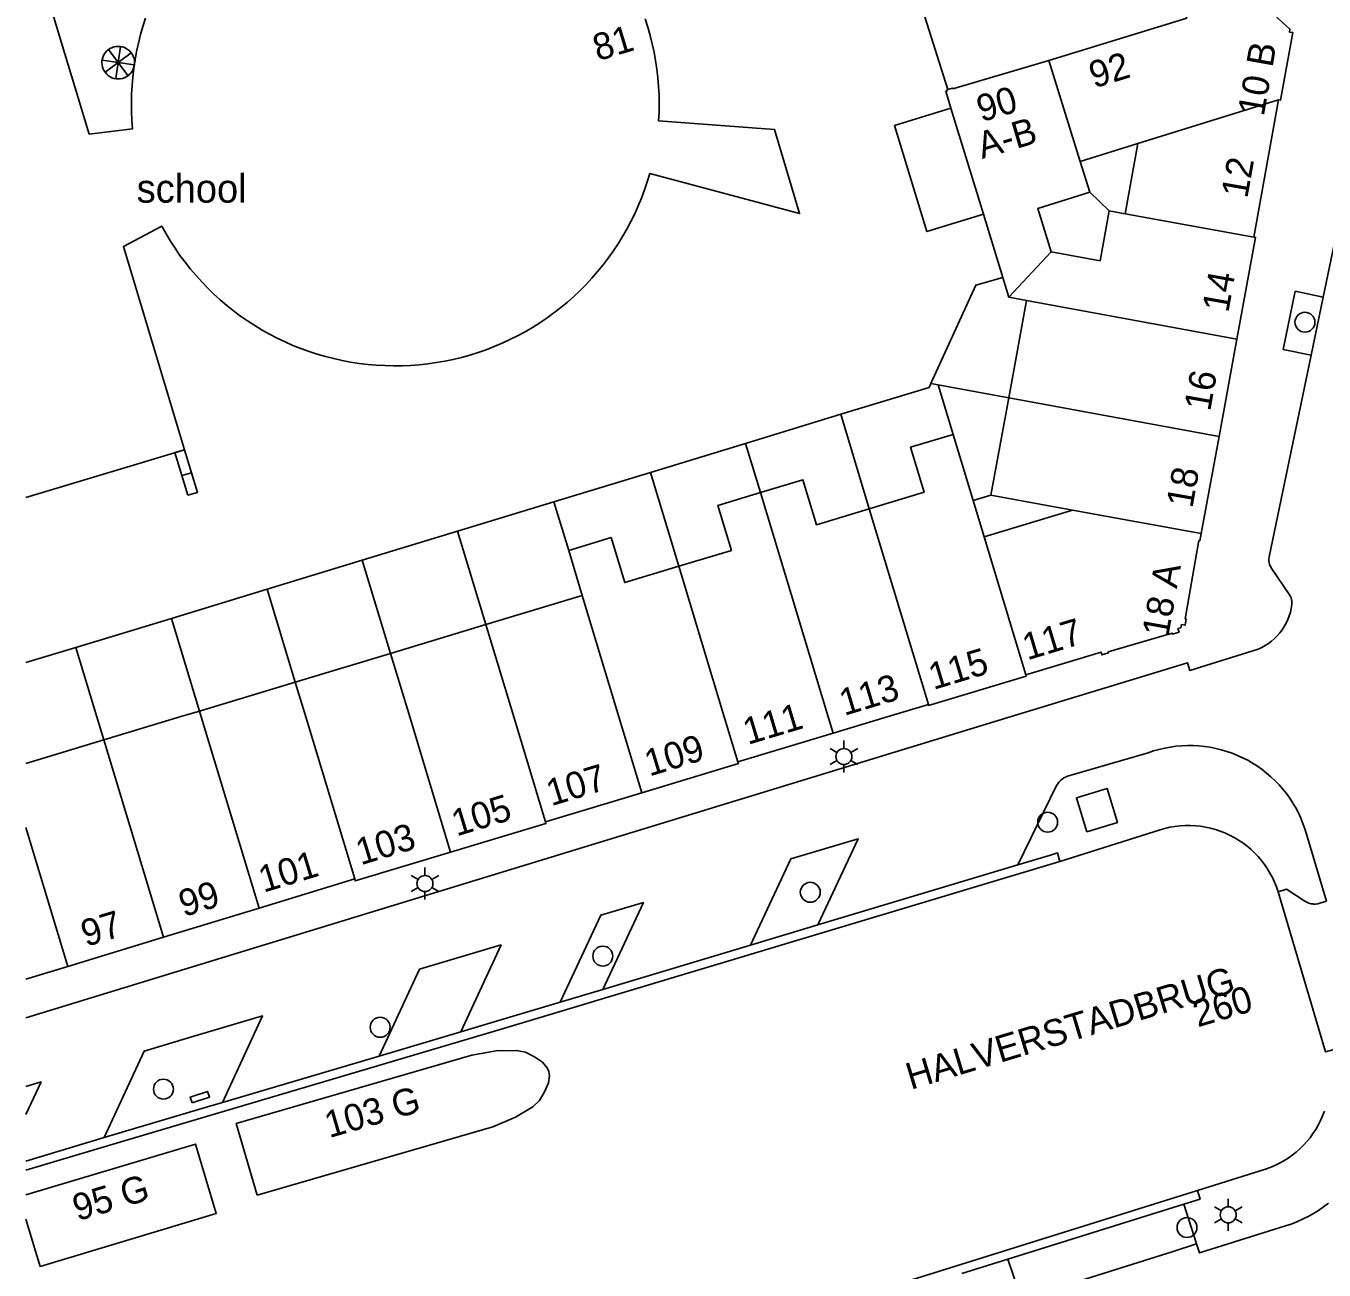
# Model space of a CAD drawing. Extents: x 122462 to 123306, y 485548 to 486417.
# Drawn here: x 122462 to 122535, y 486218.9 to 486288.9 of the extents above; entities that cross this region are included whole.
import ezdxf

# ---------------------------------------------------------------- set-up
doc = ezdxf.new("R2010")
doc.units = 0
for name, color, linetype in [('Level 1', 7, 'Continuous'), ('Level 10', 7, 'Continuous'), ('Level 12', 7, 'Continuous'), ('Level 14', 7, 'Continuous'), ('Level 15', 7, 'Continuous'), ('Level 17', 7, 'Continuous'), ('Level 19', 7, 'Continuous'), ('Level 2', 7, 'Continuous'), ('Level 21', 7, 'Continuous'), ('Level 23', 7, 'Continuous'), ('Level 32', 7, 'Continuous'), ('Level 33', 7, 'Continuous'), ('Level 4', 7, 'Continuous'), ('Level 40', 7, 'Continuous'), ('Level 50', 7, 'Continuous'), ('Level 53', 7, 'Continuous'), ('Level 58', 7, 'Continuous'), ('Level 61', 7, 'Continuous'), ('Level 62', 7, 'Continuous')]:
    doc.layers.add(name, color=color, linetype=linetype)

msp = doc.modelspace()

# ---------------------------------------------------------------- linework, layer by layer
at = {"layer": 'Level 1'}
for p, q in [((122532.48, 486284.697), (122531.091, 486276.988)), ((122521.32, 486281.241), (122524.568, 486282.25)), ((122524.568, 486282.25), (122523.855, 486278.292)), ((122521.859, 486279.506), (122521.32, 486281.241)), ((122516.965, 486274.72), (122515.878, 486278.265)), ((122523.855, 486278.292), (122522.953, 486278.455)), ((122517.308, 486273.601), (122516.965, 486274.72)), ((122517.303, 486267.945), (122518.31, 486273.417)), ((122518.31, 486273.417), (122517.308, 486273.601)), ((122530.14, 486271.239), (122529.132, 486265.768)), ((122516.296, 486262.474), (122517.303, 486267.945)), ((122514.176, 486265.888), (122515.298, 486262.173)), ((122529.132, 486265.768), (122528.13, 486260.319)), ((122520.897, 486261.627), (122516.296, 486262.474)), ((122515.298, 486262.173), (122515.917, 486260.122)), ((122515.917, 486260.122), (122520.897, 486261.627)), ((122493.317, 486256.833), (122492.554, 486259.36)), ((122487.892, 486255.195), (122493.317, 486256.833)), ((122482.53, 486253.576), (122487.892, 486255.195)), ((122477.168, 486251.957), (122482.53, 486253.576)), ((122471.79, 486250.333), (122477.168, 486251.957)), ((122466.413, 486248.711), (122470.686, 486250)), ((122470.686, 486250), (122471.79, 486250.333)), ((122510.47, 486250), (122507.426, 486249.085)), ((122512.785, 486250.696), (122510.47, 486250)), ((122462.03, 486247.387), (122466.413, 486248.711)), ((122507.426, 486249.085), (122502.059, 486247.469)), ((122496.669, 486245.738), (122491.245, 486244.097)), ((122480.519, 486240.89), (122475.139, 486239.25)), ((122475.139, 486239.25), (122469.765, 486237.61)), ((122469.765, 486237.61), (122464.39, 486235.969)), ((122464.39, 486235.969), (122462.03, 486235.259))]:
    msp.add_line(p, q, dxfattribs=at)
for points in [[(122519.559, 486286.91), (122527.317, 486289.297), (122527.269, 486289.449), (122530.959, 486290.59), (122531.009, 486290.409), (122531.189, 486290.459), (122533.12, 486288.679), (122533.098, 486288.51), (122533.289, 486288.479), (122532.58, 486284.679), (122532.48, 486284.697)], [(122463.413, 486289.945), (122465.586, 486282.778), (122468.027, 486283.078), (122467.989, 486283.562), (122467.967, 486284.046), (122467.96, 486284.531), (122467.97, 486285.016), (122467.995, 486285.501), (122468.036, 486285.984), (122468.093, 486286.466), (122468.166, 486286.946), (122468.254, 486287.423), (122468.358, 486287.896), (122468.477, 486288.367), (122468.612, 486288.833), (122468.761, 486289.294)], [(122496.856, 486289.255), (122497.004, 486288.793), (122497.137, 486288.326), (122497.255, 486287.856), (122497.358, 486287.382), (122497.445, 486286.904), (122497.516, 486286.425), (122497.572, 486285.943), (122497.611, 486285.459), (122497.635, 486284.975)], [(122513.879, 486285.284), (122514.149, 486285.363), (122514.16, 486285.324), (122519.559, 486286.91)], [(122514.051, 486284.225), (122513.758, 486285.18), (122513.846, 486285.207), (122513.83, 486285.269), (122513.879, 486285.284)], [(122497.635, 486284.975), (122497.643, 486284.49), (122497.636, 486284.005), (122497.612, 486283.52), (122504.133, 486283.027), (122505.539, 486278.306), (122497.114, 486280.554), (122496.974, 486280.091), (122496.819, 486279.633), (122496.649, 486279.18), (122496.465, 486278.732), (122496.266, 486278.291), (122496.052, 486277.857), (122495.825, 486277.43), (122495.584, 486277.01), (122495.33, 486276.599), (122495.062, 486276.196), (122494.782, 486275.802), (122494.489, 486275.417), (122494.183, 486275.042), (122493.865, 486274.677), (122493.536, 486274.322), (122493.196, 486273.979), (122492.844, 486273.647), (122492.482, 486273.326), (122492.109, 486273.017), (122491.727, 486272.721), (122491.335, 486272.437), (122490.935, 486272.166), (122490.525, 486271.908), (122490.108, 486271.663), (122489.683, 486271.432), (122489.25, 486271.216), (122488.811, 486271.013), (122488.365, 486270.825), (122487.914, 486270.651), (122487.457, 486270.492), (122486.995, 486270.348), (122486.529, 486270.219), (122486.058, 486270.105), (122485.585, 486270.007), (122485.108, 486269.924), (122484.629, 486269.856), (122484.148, 486269.804), (122483.665, 486269.768), (122483.182, 486269.748), (122482.698, 486269.743), (122482.215, 486269.754), (122481.732, 486269.781), (122481.25, 486269.823), (122480.769, 486269.881), (122480.291, 486269.954), (122479.816, 486270.043), (122479.343, 486270.148), (122478.874, 486270.267), (122478.41, 486270.402), (122477.95, 486270.552), (122477.495, 486270.717), (122477.046, 486270.896), (122476.603, 486271.09), (122476.166, 486271.299), (122475.736, 486271.521), (122475.314, 486271.757), (122474.9, 486272.007), (122474.494, 486272.27), (122474.096, 486272.546), (122473.708, 486272.835), (122473.33, 486273.136), (122472.961, 486273.45), (122472.603, 486273.775), (122472.256, 486274.112), (122471.92, 486274.46), (122471.595, 486274.818), (122471.282, 486275.187), (122470.981, 486275.566), (122470.693, 486275.955), (122470.417, 486276.352), (122470.155, 486276.759), (122469.906, 486277.173), (122469.67, 486277.596), (122467.513, 486276.461), (122470.948, 486265.029), (122462.03, 486262.345)], [(122515.878, 486278.265), (122512.706, 486277.292), (122510.879, 486283.252), (122514.051, 486284.225)], [(122519.691, 486276.162), (122518.934, 486278.598), (122521.859, 486279.506)], [(122522.953, 486278.455), (122522.437, 486275.656), (122519.691, 486276.162)], [(122531.091, 486276.988), (122531.189, 486276.969), (122530.14, 486271.239)], [(122509.459, 486261.707), (122512.546, 486262.639), (122511.783, 486265.166), (122514.176, 486265.888)], [(122503.337, 486262.616), (122505.731, 486263.339), (122506.494, 486260.812), (122509.459, 486261.707)], [(122498.742, 486258.472), (122501.707, 486259.367), (122500.944, 486261.894), (122503.337, 486262.616)], [(122528.13, 486260.319), (122528.056, 486259.908), (122527.997, 486259.918), (122527.22, 486255.518), (122527.28, 486255.508), (122527.219, 486255.16), (122527.02, 486255.194), (122526.989, 486255.019), (122526.82, 486254.969), (122526.88, 486254.769), (122526.512, 486254.661), (122526.495, 486254.718), (122522.897, 486253.658), (122522.914, 486253.6), (122522.539, 486253.489), (122522.493, 486253.645), (122518.258, 486252.369)], [(122492.554, 486259.36), (122494.948, 486260.083), (122495.71, 486257.556), (122498.742, 486258.472)], [(122518.258, 486252.369), (122518.279, 486252.299), (122512.799, 486250.65), (122512.785, 486250.696)], [(122502.059, 486247.469), (122502.1, 486247.38), (122496.669, 486245.738)], [(122491.245, 486244.097), (122491.269, 486244.009), (122485.908, 486242.397)], [(122485.908, 486242.397), (122480.539, 486240.779), (122480.519, 486240.89)]]:
    msp.add_lwpolyline(points, dxfattribs=at)
at = {"layer": 'Level 10'}
msp.add_lwpolyline([(122470.797, 486263.57), (122470.407, 486264.866), (122470.948, 486265.029), (122471.336, 486263.732), (122470.797, 486263.57)], dxfattribs=at)
at = {"layer": 'Level 12'}
for points in [[(122475.029, 486223.104), (122473.857, 486227.137), (122487.115, 486230.989), (122488.483, 486231.23), (122489.62, 486231.249), (122490.126, 486231.156), (122490.627, 486230.89), (122491.084, 486230.586), (122491.342, 486230.271), (122491.44, 486230.059), (122491.47, 486229.831), (122491.422, 486229.424), (122491.199, 486228.922), (122490.918, 486228.43), (122490.541, 486228.08), (122489.571, 486227.486), (122488.287, 486226.956), (122475.029, 486223.104)], [(122462.03, 486223.12), (122471.559, 486225.979), (122472.732, 486222.071), (122462.826, 486219.1)], [(122462.826, 486219.1), (122462.03, 486221.754)]]:
    msp.add_lwpolyline(points, dxfattribs=at)
at = {"layer": 'Level 14'}
msp.add_line((122535.166, 486239.635), (122534.803, 486239.523), dxfattribs=at)
for points in [[(122520.181, 486241.871), (122525.811, 486243.652), (122526.087, 486243.731), (122526.367, 486243.795), (122526.651, 486243.844), (122526.936, 486243.877), (122527.223, 486243.895), (122527.51, 486243.897), (122527.798, 486243.883), (122528.083, 486243.854), (122528.367, 486243.809), (122528.648, 486243.749), (122528.926, 486243.674), (122529.199, 486243.583), (122529.466, 486243.478), (122529.728, 486243.359), (122529.982, 486243.226), (122530.229, 486243.079), (122530.468, 486242.918), (122530.697, 486242.745), (122530.917, 486242.56), (122531.126, 486242.363), (122531.324, 486242.155), (122531.511, 486241.936), (122531.686, 486241.708), (122531.847, 486241.47), (122531.996, 486241.224), (122532.131, 486240.971), (122532.252, 486240.71), (122532.359, 486240.443), (122532.451, 486240.171)], [(122532.451, 486240.171), (122532.928, 486240.318), (122533.961, 486239.642)], [(122534.307, 486239.499), (122534.186, 486239.532), (122534.07, 486239.58), (122533.961, 486239.642)], [(122534.556, 486239.48), (122534.431, 486239.482), (122534.307, 486239.499)], [(122534.803, 486239.523), (122534.681, 486239.494), (122534.556, 486239.48)], [(122535.056, 486227.825), (122534.955, 486227.561), (122534.84, 486227.303), (122534.711, 486227.051), (122534.569, 486226.806), (122534.414, 486226.57), (122534.247, 486226.342), (122534.067, 486226.123), (122533.877, 486225.914), (122533.675, 486225.716), (122533.463, 486225.528), (122533.242, 486225.353), (122533.011, 486225.189), (122532.772, 486225.038), (122532.525, 486224.899), (122532.272, 486224.774), (122532.012, 486224.663), (122531.746, 486224.566), (122527.912, 486223.366)]]:
    msp.add_lwpolyline(points, dxfattribs=at)
at = {"layer": 'Level 15'}
for p, q in [((122506.559, 486238.305), (122517.814, 486241.678)), ((122502.776, 486237.171), (122506.559, 486238.305)), ((122494.473, 486234.683), (122502.776, 486237.171)), ((122492.077, 486233.964), (122494.473, 486234.683)), ((122481.887, 486230.934), (122486.49, 486232.297)), ((122473.078, 486228.324), (122481.887, 486230.934)), ((122462.03, 486225.029), (122466.426, 486226.35)), ((122517.245, 486219.506), (122527.154, 486222.605)), ((122514.659, 486218.698), (122517.245, 486219.506))]:
    msp.add_line(p, q, dxfattribs=at)
for points in [[(122517.814, 486241.678), (122519.654, 486242.229), (122520.038, 486242.351), (122520.181, 486241.871)], [(122520.181, 486241.871), (122519.801, 486241.751), (122488.701, 486232.431), (122467.301, 486226.091), (122462.03, 486224.507)], [(122486.49, 486232.297), (122488.558, 486232.91), (122492.077, 486233.964)], [(122466.426, 486226.35), (122472.248, 486228.078), (122473.078, 486228.324)], [(122527.912, 486223.366), (122462.03, 486202.764)], [(122527.154, 486222.605), (122528.061, 486222.889), (122527.912, 486223.366)]]:
    msp.add_lwpolyline(points, dxfattribs=at)
at = {"layer": 'Level 17'}
for p, q in [((122534.996, 486273.611), (122536.658, 486281.588)), ((122534.996, 486273.611), (122534.315, 486270.338)), ((122527.863, 486220.367), (122527.154, 486222.605)), ((122518.019, 486217.267), (122517.245, 486219.506))]:
    msp.add_line(p, q, dxfattribs=at)
for points in [[(122534.315, 486270.338), (122532.734, 486270.667), (122533.415, 486273.94), (122534.996, 486273.611)], [(122534.315, 486270.338), (122531.953, 486258.998), (122531.938, 486258.893), (122531.937, 486258.787), (122531.951, 486258.682), (122531.978, 486258.58), (122532.018, 486258.482), (122532.071, 486258.39), (122533.093, 486256.862), (122533.141, 486256.78), (122533.179, 486256.694), (122533.207, 486256.603), (122533.223, 486256.51), (122533.229, 486256.415), (122533.223, 486256.321), (122533.189, 486256.104), (122533.141, 486255.891), (122533.077, 486255.681), (122532.999, 486255.477), (122532.906, 486255.278), (122532.8, 486255.086), (122532.681, 486254.902), (122532.549, 486254.727), (122532.405, 486254.562), (122532.25, 486254.407), (122532.085, 486254.264), (122531.91, 486254.132), (122531.726, 486254.013), (122531.534, 486253.907), (122531.335, 486253.815), (122527.48, 486252.621), (122527.351, 486253.043), (122517.392, 486250)], [(122517.392, 486250), (122470.287, 486235.607), (122462.03, 486233.084)], [(122517.814, 486241.678), (122519.998, 486246.142), (122520.056, 486246.245), (122520.127, 486246.341), (122520.208, 486246.428), (122520.299, 486246.505), (122520.398, 486246.57), (122520.504, 486246.623), (122520.616, 486246.663), (122525.15, 486247.985), (122525.454, 486248.087), (122525.763, 486248.175), (122526.076, 486248.248), (122526.392, 486248.307), (122526.71, 486248.35), (122527.03, 486248.379), (122527.35, 486248.392), (122527.671, 486248.391), (122527.992, 486248.374), (122528.312, 486248.342), (122528.629, 486248.295), (122528.944, 486248.233), (122529.256, 486248.157), (122529.564, 486248.066), (122529.867, 486247.961), (122530.165, 486247.841), (122530.457, 486247.708), (122530.743, 486247.561), (122531.021, 486247.4), (122531.292, 486247.227), (122531.553, 486247.042), (122531.806, 486246.844), (122532.05, 486246.634), (122532.283, 486246.414), (122532.506, 486246.182), (122532.717, 486245.94), (122532.917, 486245.689), (122533.105, 486245.429), (122533.28, 486245.16), (122533.443, 486244.883), (122533.592, 486244.599), (122533.728, 486244.308), (122533.85, 486244.011), (122533.957, 486243.708), (122534.051, 486243.401), (122535.166, 486239.635)], [(122502.776, 486237.171), (122505.048, 486242.029), (122508.834, 486243.155), (122506.559, 486238.305)], [(122535.166, 486239.635), (122534.803, 486239.523), (122534.681, 486239.494), (122534.556, 486239.48), (122534.431, 486239.481), (122534.307, 486239.499), (122534.186, 486239.532), (122534.07, 486239.58), (122533.961, 486239.642), (122532.928, 486240.318), (122532.451, 486240.171), (122535.121, 486231.161), (122535.598, 486231.309), (122536.095, 486232.466), (122536.151, 486232.576), (122536.22, 486232.679), (122536.301, 486232.772), (122536.393, 486232.854), (122536.494, 486232.925), (122536.603, 486232.982), (122536.719, 486233.026), (122537.09, 486233.14)], [(122492.077, 486233.964), (122494.361, 486238.848), (122496.757, 486239.561), (122494.473, 486234.683)], [(122481.887, 486230.934), (122484.154, 486235.81), (122488.754, 486237.18), (122486.49, 486232.297)], [(122466.426, 486226.35), (122468.675, 486231.204), (122471.235, 486231.966), (122475.336, 486233.186), (122473.078, 486228.324)], [(122462.03, 486229.226), (122462.876, 486229.478), (122462.03, 486227.648)], [(122535.284, 486222.651), (122535.01, 486222.445), (122534.727, 486222.251), (122534.435, 486222.07), (122534.136, 486221.903), (122533.829, 486221.75), (122533.515, 486221.61), (122533.195, 486221.486), (122532.87, 486221.376), (122528.023, 486219.86), (122527.863, 486220.367)], [(122527.863, 486220.367), (122526.548, 486219.939), (122518.019, 486217.267)]]:
    msp.add_lwpolyline(points, dxfattribs=at)
at = {"layer": 'Level 19'}
for p, q in [((122522.953, 486278.455), (122521.859, 486279.506)), ((122513.334, 486268.674), (122512.923, 486268.75)), ((122513.334, 486268.674), (122517.303, 486267.945)), ((122514.176, 486265.888), (122513.334, 486268.674)), ((122509.459, 486261.707), (122507.856, 486267.018)), ((122503.337, 486262.616), (122502.501, 486265.385)), ((122498.742, 486258.472), (122497.147, 486263.753)), ((122516.296, 486262.474), (122515.298, 486262.173)), ((122492.554, 486259.36), (122491.726, 486262.1)), ((122487.892, 486255.195), (122486.305, 486260.448)), ((122482.53, 486253.576), (122480.948, 486258.815)), ((122477.168, 486251.957), (122475.59, 486257.181)), ((122471.79, 486250.333), (122470.217, 486255.543)), ((122464.842, 486253.905), (122466.023, 486250)), ((122466.023, 486250), (122466.413, 486248.711))]:
    msp.add_line(p, q, dxfattribs=at)
at = {"layer": 'Level 2'}
msp.add_lwpolyline([(122521.691, 486243.544), (122521.112, 486245.457), (122522.835, 486245.978), (122523.414, 486244.065), (122521.691, 486243.544)], dxfattribs=at)
at = {"layer": 'Level 21'}
msp.add_lwpolyline([(122471.13, 486262.462), (122470.797, 486263.57), (122471.336, 486263.732), (122471.67, 486262.624), (122471.13, 486262.462)], dxfattribs=at)
at = {"layer": 'Level 23'}
for p, q in [((122507.856, 486267.018), (122502.501, 486265.385)), ((122502.501, 486265.385), (122497.147, 486263.753)), ((122497.147, 486263.753), (122491.726, 486262.1)), ((122491.726, 486262.1), (122486.305, 486260.448)), ((122486.305, 486260.448), (122480.948, 486258.815)), ((122480.948, 486258.815), (122475.59, 486257.181)), ((122475.59, 486257.181), (122470.217, 486255.543)), ((122470.217, 486255.543), (122464.842, 486253.905)), ((122464.842, 486253.905), (122462.03, 486253.055))]:
    msp.add_line(p, q, dxfattribs=at)
for points in [[(122513.879, 486285.284), (122509.718, 486298.443), (122512.922, 486299.468)], [(122516.965, 486274.72), (122515.451, 486274.283), (122512.923, 486268.75)], [(122512.923, 486268.75), (122512.823, 486268.532), (122507.856, 486267.018)]]:
    msp.add_lwpolyline(points, dxfattribs=at)
at = {"layer": 'Level 32'}
msp.add_lwpolyline([(122467.215, 486285.876), (122467.097, 486285.885), (122466.98, 486285.908), (122466.868, 486285.946), (122466.761, 486285.999), (122466.662, 486286.064), (122466.573, 486286.142), (122466.494, 486286.231), (122466.427, 486286.329), (122466.374, 486286.435), (122466.334, 486286.547), (122466.31, 486286.663), (122466.3, 486286.782), (122466.306, 486286.9), (122466.327, 486287.017), (122466.363, 486287.13), (122466.413, 486287.238), (122466.479, 486287.339), (122466.558, 486287.431), (122466.648, 486287.511), (122466.748, 486287.579), (122466.856, 486287.634), (122466.971, 486287.673), (122467.089, 486287.698), (122467.21, 486287.707), (122467.33, 486287.7), (122467.449, 486287.677), (122467.564, 486287.639), (122467.673, 486287.586), (122467.774, 486287.52), (122467.865, 486287.441), (122467.945, 486287.35), (122468.013, 486287.25), (122468.067, 486287.142), (122468.107, 486287.028), (122468.131, 486286.91), (122468.14, 486286.789), (122468.103, 486286.538), (122468.062, 486286.426), (122468.008, 486286.321), (122467.94, 486286.224), (122467.86, 486286.136), (122467.77, 486286.059), (122467.67, 486285.994), (122467.563, 486285.943), (122467.45, 486285.906), (122467.334, 486285.883), (122467.215, 486285.876)], dxfattribs=at)
at = {"layer": 'Level 33'}
for points in [[(122466.478, 486286.249), (122467.21, 486286.797), (122467.949, 486287.343)], [(122467.758, 486286.061), (122467.21, 486286.797), (122466.667, 486287.526)], [(122467.079, 486285.892), (122467.21, 486286.797), (122467.344, 486287.697)], [(122466.307, 486286.93), (122467.21, 486286.797), (122468.121, 486286.663)]]:
    msp.add_lwpolyline(points, dxfattribs=at)
at = {"layer": 'Level 4'}
for p, q in [((122519.559, 486286.91), (122521.32, 486281.241)), ((122532.48, 486284.697), (122524.568, 486282.25)), ((122515.878, 486278.265), (122514.051, 486284.225)), ((122523.855, 486278.292), (122531.091, 486276.988)), ((122517.308, 486273.601), (122519.691, 486276.162)), ((122530.14, 486271.239), (122518.31, 486273.417)), ((122529.132, 486265.768), (122517.303, 486267.945)), ((122507.149, 486250), (122503.337, 486262.616)), ((122512.785, 486250.696), (122509.459, 486261.707)), ((122528.13, 486260.319), (122520.897, 486261.627)), ((122518.258, 486252.369), (122515.917, 486260.122)), ((122495.381, 486250), (122493.317, 486256.833)), ((122489.462, 486250), (122487.892, 486255.195)), ((122483.611, 486250), (122482.53, 486253.576)), ((122477.761, 486250), (122477.168, 486251.957)), ((122471.79, 486250.333), (122471.891, 486250)), ((122471.891, 486250), (122475.139, 486239.25)), ((122480.519, 486240.89), (122477.761, 486250)), ((122485.908, 486242.397), (122483.611, 486250)), ((122491.245, 486244.097), (122489.462, 486250)), ((122496.669, 486245.738), (122495.381, 486250)), ((122507.426, 486249.085), (122507.149, 486250)), ((122469.765, 486237.61), (122466.413, 486248.711)), ((122464.39, 486235.969), (122462.03, 486243.79))]:
    msp.add_line(p, q, dxfattribs=at)
for points in [[(122498.742, 486258.472), (122501.302, 486250)], [(122501.302, 486250), (122501.302, 486249.999), (122502.059, 486247.469)]]:
    msp.add_lwpolyline(points, dxfattribs=at)
at = {"layer": 'Level 40'}
msp.add_lwpolyline([(122471.378, 486228.297), (122471.269, 486228.625), (122472.236, 486228.945), (122472.345, 486228.617), (122471.378, 486228.297)], dxfattribs=at)
at = {"layer": 'Level 50'}
for p, q in [((122508.031, 486248.221), (122508.031, 486248.671)), ((122507.641, 486247.996), (122507.251, 486248.221)), ((122508.81, 486248.221), (122508.42, 486247.996)), ((122507.641, 486247.546), (122507.251, 486247.321)), ((122508.031, 486246.871), (122508.031, 486247.321)), ((122508.81, 486247.321), (122508.42, 486247.546)), ((122484.472, 486241.081), (122484.472, 486241.531)), ((122484.082, 486240.856), (122483.692, 486241.081)), ((122485.251, 486241.081), (122484.861, 486240.856)), ((122484.082, 486240.406), (122483.692, 486240.181)), ((122484.472, 486239.731), (122484.472, 486240.181)), ((122485.251, 486240.181), (122484.861, 486240.406)), ((122529.261, 486222.228), (122528.871, 486222.453)), ((122529.651, 486222.453), (122529.651, 486222.903)), ((122530.43, 486222.453), (122530.04, 486222.228)), ((122529.261, 486221.778), (122528.871, 486221.553)), ((122529.651, 486221.103), (122529.651, 486221.553)), ((122530.43, 486221.553), (122530.04, 486221.778))]:
    msp.add_line(p, q, dxfattribs=at)
for centre in [(122508.031, 486247.771), (122484.472, 486240.631), (122529.651, 486222.003)]:
    msp.add_circle(centre, 0.45, dxfattribs=at)
at = {"layer": 'Level 53'}
for centre in [(122533.963, 486272.196), (122519.492, 486244.081), (122506.141, 486240.141), (122494.472, 486236.551), (122481.951, 486232.551), (122469.761, 486229.071), (122527.327, 486221.29)]:
    msp.add_circle(centre, 0.56, dxfattribs=at)

# ---------------------------------------------------------------- texts
at = {"layer": 'Level 58'}
for s, rotation, p in [('81', 16.75372, (122494.19, 486286.871)), ('92', 17.09912, (122522.104, 486285.34)), ('10 B', 79.93082, (122531.645, 486283.736)), ('90', 16.37059, (122515.764, 486283.442)), ('A-B', 16.36469, (122515.801, 486281.373)), ('12', 79.93082, (122530.719, 486279.122)), ('14', 79.93082, (122529.653, 486272.696)), ('16', 79.93082, (122528.633, 486267.146)), ('18', 79.93082, (122527.632, 486261.702)), ('18 A', 79.93082, (122526.268, 486254.439)), ('117', 16.76742, (122518.347, 486253.18)), ('115', 16.76742, (122513.067, 486251.514)), ('113', 16.76742, (122508.051, 486250.056)), ('111', 16.75703, (122502.63, 486248.424)), ('109', 16.97597, (122497.093, 486246.645)), ('107', 16.97597, (122491.572, 486244.974)), ('105', 16.97597, (122486.246, 486243.275)), ('103', 16.97597, (122480.856, 486241.653)), ('101', 16.97597, (122475.39, 486240.11)), ('99', 16.96294, (122470.902, 486238.743)), ('97', 16.96294, (122465.403, 486237.064)), ('103 G', 16.20078, (122479.087, 486226.313)), ('95 G', 16.7019, (122464.927, 486221.64))]:
    msp.add_text(s, height=1.5, rotation=rotation, dxfattribs=at).set_placement(p)
at = {"layer": 'Level 61'}
for s, rotation, p in [('HALVERSTADBRUG', 16.81669, (122511.797, 486229.028)), ('260', 16.50497, (122527.931, 486232.543))]:
    msp.add_text(s, height=1.5, rotation=rotation, dxfattribs=at).set_placement(p)
at = {"layer": 'Level 62'}
msp.add_text('school', height=1.6, dxfattribs=at).set_placement((122468.256, 486278.919))

doc.saveas('drawing.dxf')
